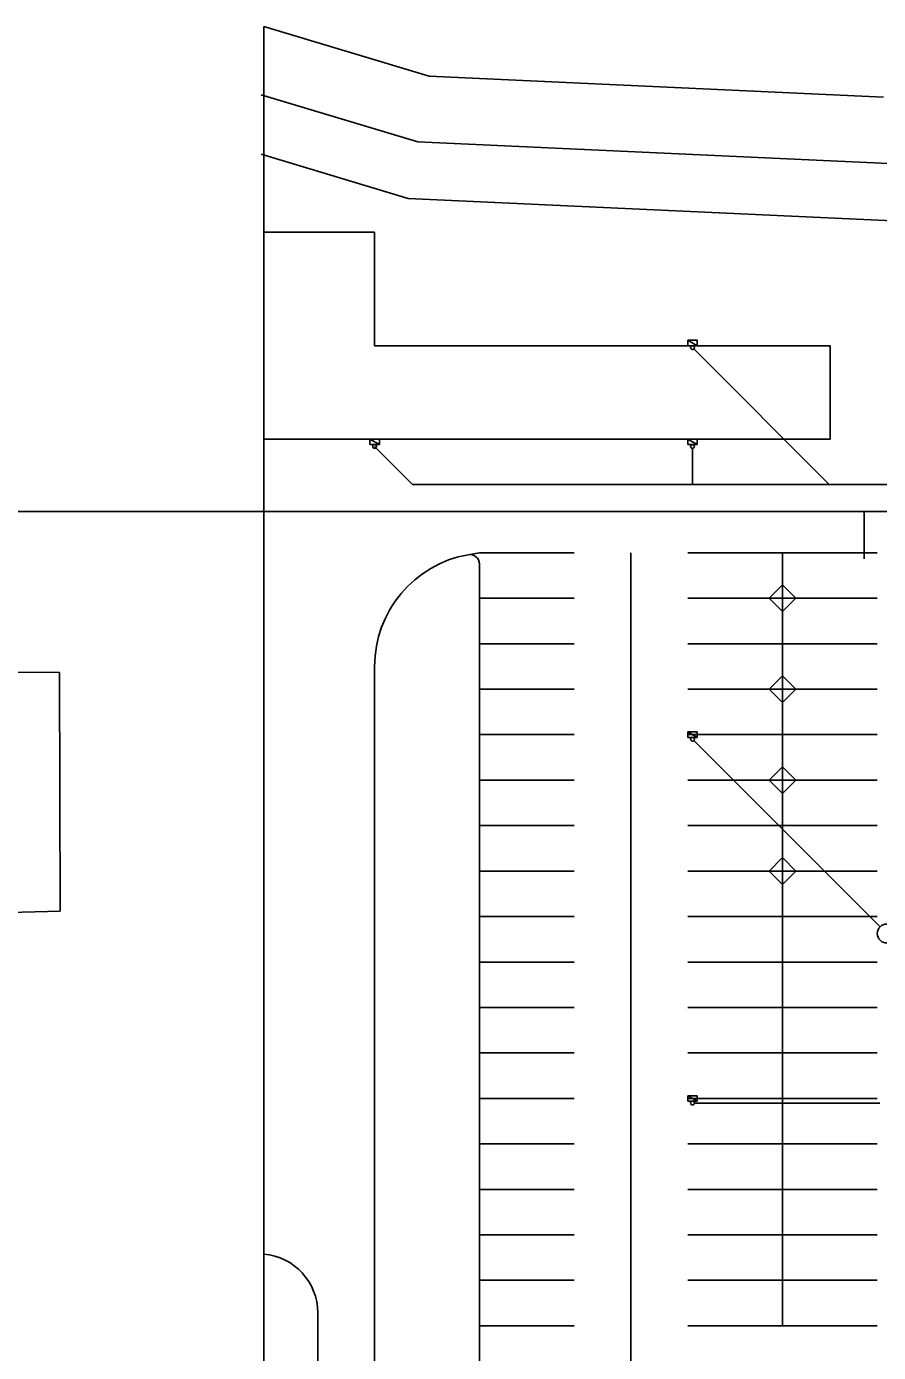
# Model space of a CAD drawing. Extents: x -264205 to -263659, y -1242401 to -1242060.
# Drawn here: x -263972 to -263927, y -1242129.5 to -1242059.5 of the extents above; entities that cross this region are included whole.
import ezdxf

# ---------------------------------------------------------------- set-up
doc = ezdxf.new("R2010")
doc.units = 0
for name, color, linetype in [('OBRUBNIKY_KOMUNIKACIE_PROJEKT', 7, 'Continuous'), ('RAM_NA_TLAC_12xA4_1-250', 7, 'Continuous'), ('SITUACIA_DSP_2D', 7, 'Continuous'), ('TDZ_VODOROVNE_PROJEKT', 7, 'Continuous')]:
    doc.layers.add(name, color=color, linetype=linetype)

msp = doc.modelspace()

# ---------------------------------------------------------------- linework, layer by layer
at = {"layer": 'OBRUBNIKY_KOMUNIKACIE_PROJEKT'}
for p, q in [((-263950.745, -1242062.149), (-263959.468, -1242059.534)), ((-263959.468, -1242059.534), (-263959.468, -1242179.482)), ((-263950.745, -1242062.149), (-263959.468, -1242059.534)), ((-263926.771, -1242063.254), (-263950.745, -1242062.149)), ((-263926.771, -1242063.254), (-263950.745, -1242062.149)), ((-263951.337, -1242065.625), (-263959.611, -1242063.145)), ((-263926.501, -1242066.77), (-263951.337, -1242065.625)), ((-263951.845, -1242068.605), (-263959.611, -1242066.277)), ((-263926.271, -1242069.784), (-263951.845, -1242068.605)), ((-263959.468, -1242071.382), (-263959.468, -1242070.382)), ((-263959.468, -1242070.382), (-263953.617, -1242070.382)), ((-263953.617, -1242070.382), (-263953.617, -1242076.382)), ((-263959.468, -1242076.382), (-263959.468, -1242071.382)), ((-263959.468, -1242081.307), (-263959.468, -1242076.382)), ((-263953.617, -1242076.382), (-263929.58, -1242076.382)), ((-263929.58, -1242076.382), (-263929.58, -1242081.307)), ((-263953.617, -1242081.307), (-263959.468, -1242081.307)), ((-263929.58, -1242081.307), (-263953.617, -1242081.307)), ((-263948.093, -1242087.901), (-263948.093, -1242241.458)), ((-263932.8, -1242089.707), (-263932.093, -1242089)), ((-263932.093, -1242089), (-263931.386, -1242089.707)), ((-263932.093, -1242090.414), (-263932.8, -1242089.707)), ((-263931.386, -1242089.707), (-263932.093, -1242090.414)), ((-263953.617, -1242244.458), (-263953.617, -1242093.307)), ((-263932.8, -1242094.507), (-263932.093, -1242093.8)), ((-263932.093, -1242093.8), (-263931.386, -1242094.507)), ((-263932.093, -1242095.214), (-263932.8, -1242094.507)), ((-263931.386, -1242094.507), (-263932.093, -1242095.214)), ((-263932.8, -1242099.307), (-263932.093, -1242098.6)), ((-263932.093, -1242098.6), (-263931.386, -1242099.307)), ((-263932.093, -1242100.014), (-263932.8, -1242099.307)), ((-263931.386, -1242099.307), (-263932.093, -1242100.014)), ((-263932.8, -1242104.107), (-263932.093, -1242103.4)), ((-263932.093, -1242103.4), (-263931.386, -1242104.107)), ((-263932.093, -1242104.814), (-263932.8, -1242104.107)), ((-263931.386, -1242104.107), (-263932.093, -1242104.814)), ((-263959.468, -1242106.154), (-263959.468, -1242179.482)), ((-263956.618, -1242127.419), (-263956.618, -1242162.449))]:
    msp.add_line(p, q, dxfattribs=at)
for centre, radius, start, end in [((-263947.634, -1242093.3), 5.983, 100.0694, 180.06602), ((-263948.593, -1242087.901), 0.5, 0, 100.0694), ((-263959.738, -1242127.427), 3.12, 0.1518, 85.03626)]:
    msp.add_arc(centre, radius, start, end, dxfattribs=at)
at = {"layer": 'RAM_NA_TLAC_12xA4_1-250'}
msp.add_line((-263927.79, -1242085.136), (-263927.79, -1242087.636), dxfattribs=at)
msp.add_lwpolyline([(-263980.29, -1242085.136), (-263770.29, -1242085.136), (-263770.29, -1242307.886), (-263980.29, -1242307.886)], close=True, dxfattribs=at)
at = {"layer": 'SITUACIA_DSP_2D'}
for p, q in [((-263959.468, -1242059.534), (-263959.468, -1242179.482)), ((-263950.745, -1242062.149), (-263959.468, -1242059.534)), ((-263950.745, -1242062.149), (-263959.468, -1242059.534)), ((-263926.771, -1242063.254), (-263950.745, -1242062.149)), ((-263926.771, -1242063.254), (-263950.745, -1242062.149)), ((-263951.337, -1242065.625), (-263959.611, -1242063.145)), ((-263926.501, -1242066.77), (-263951.337, -1242065.625)), ((-263951.845, -1242068.605), (-263959.611, -1242066.277)), ((-263926.271, -1242069.784), (-263951.845, -1242068.605)), ((-263959.468, -1242071.382), (-263959.468, -1242070.382)), ((-263959.468, -1242070.382), (-263953.617, -1242070.382)), ((-263953.617, -1242070.382), (-263953.617, -1242076.382)), ((-263959.468, -1242076.382), (-263959.468, -1242071.382)), ((-263937.093, -1242076.382), (-263937.093, -1242076.092)), ((-263937.093, -1242076.092), (-263936.593, -1242076.092)), ((-263936.593, -1242076.382), (-263937.093, -1242076.092)), ((-263936.593, -1242076.382), (-263937.093, -1242076.092)), ((-263937.093, -1242076.092), (-263937.093, -1242076.382)), ((-263936.593, -1242076.092), (-263936.593, -1242076.382)), ((-263959.468, -1242081.307), (-263959.468, -1242076.382)), ((-263953.617, -1242076.382), (-263929.58, -1242076.382)), ((-263936.593, -1242076.382), (-263937.093, -1242076.382)), ((-263937.093, -1242076.382), (-263936.593, -1242076.382)), ((-263936.772, -1242076.553), (-263929.628, -1242083.697)), ((-263929.58, -1242076.382), (-263929.58, -1242081.307)), ((-263953.617, -1242081.307), (-263959.468, -1242081.307)), ((-263953.868, -1242081.597), (-263953.868, -1242081.307)), ((-263953.868, -1242081.307), (-263953.368, -1242081.307)), ((-263953.368, -1242081.597), (-263953.868, -1242081.307)), ((-263953.368, -1242081.597), (-263953.868, -1242081.307)), ((-263953.868, -1242081.307), (-263953.868, -1242081.597)), ((-263953.368, -1242081.597), (-263953.868, -1242081.597)), ((-263953.868, -1242081.597), (-263953.368, -1242081.597)), ((-263953.618, -1242081.697), (-263951.618, -1242083.697)), ((-263929.58, -1242081.307), (-263953.617, -1242081.307)), ((-263953.547, -1242081.768), (-263951.618, -1242083.697)), ((-263953.368, -1242081.307), (-263953.368, -1242081.597)), ((-263937.093, -1242081.597), (-263937.093, -1242081.307)), ((-263937.093, -1242081.307), (-263936.593, -1242081.307)), ((-263936.593, -1242081.597), (-263937.093, -1242081.307)), ((-263936.593, -1242081.597), (-263937.093, -1242081.307)), ((-263937.093, -1242081.307), (-263937.093, -1242081.597)), ((-263936.593, -1242081.597), (-263937.093, -1242081.597)), ((-263937.093, -1242081.597), (-263936.593, -1242081.597)), ((-263936.843, -1242081.797), (-263936.843, -1242083.697)), ((-263936.593, -1242081.307), (-263936.593, -1242081.597)), ((-263951.618, -1242083.697), (-263918.806, -1242083.697)), ((-263948.093, -1242087.901), (-263948.093, -1242241.458)), ((-263932.8, -1242089.707), (-263932.093, -1242089)), ((-263932.093, -1242089), (-263931.386, -1242089.707)), ((-263932.093, -1242089), (-263932.093, -1242089)), ((-263932.093, -1242090.414), (-263932.8, -1242089.707)), ((-263931.386, -1242089.707), (-263932.093, -1242090.414)), ((-263970.24, -1242093.63), (-263975.68, -1242093.61)), ((-263970.22, -1242106.22), (-263970.24, -1242093.63)), ((-263953.617, -1242244.458), (-263953.617, -1242093.307)), ((-263932.8, -1242094.507), (-263932.093, -1242093.8)), ((-263932.093, -1242093.8), (-263931.386, -1242094.507)), ((-263932.093, -1242093.8), (-263932.093, -1242093.8)), ((-263932.093, -1242095.214), (-263932.8, -1242094.507)), ((-263931.386, -1242094.507), (-263932.093, -1242095.214)), ((-263937.093, -1242097.052), (-263937.093, -1242096.762)), ((-263937.093, -1242096.762), (-263936.593, -1242096.762)), ((-263936.593, -1242097.052), (-263937.093, -1242096.762)), ((-263936.593, -1242097.052), (-263937.093, -1242096.762)), ((-263937.093, -1242096.762), (-263937.093, -1242097.052)), ((-263936.593, -1242097.052), (-263937.093, -1242097.052)), ((-263937.093, -1242097.052), (-263936.593, -1242097.052)), ((-263936.772, -1242097.223), (-263926.946, -1242107.049)), ((-263936.593, -1242096.762), (-263936.593, -1242097.052)), ((-263932.8, -1242099.307), (-263932.093, -1242098.6)), ((-263932.093, -1242098.6), (-263931.386, -1242099.307)), ((-263932.093, -1242098.6), (-263932.093, -1242098.6)), ((-263932.093, -1242100.014), (-263932.8, -1242099.307)), ((-263931.386, -1242099.307), (-263932.093, -1242100.014)), ((-263932.8, -1242104.107), (-263932.093, -1242103.4)), ((-263932.093, -1242103.4), (-263931.386, -1242104.107)), ((-263932.093, -1242103.4), (-263932.093, -1242103.4)), ((-263932.093, -1242104.814), (-263932.8, -1242104.107)), ((-263931.386, -1242104.107), (-263932.093, -1242104.814)), ((-263970.22, -1242106.22), (-263975.57, -1242106.38)), ((-263937.093, -1242116.252), (-263937.093, -1242115.962)), ((-263937.093, -1242115.962), (-263936.593, -1242115.962)), ((-263936.593, -1242116.252), (-263937.093, -1242115.962)), ((-263936.593, -1242116.252), (-263937.093, -1242115.962)), ((-263937.093, -1242115.962), (-263937.093, -1242116.252)), ((-263936.593, -1242115.962), (-263936.593, -1242116.252)), ((-263936.593, -1242116.252), (-263937.093, -1242116.252)), ((-263937.093, -1242116.252), (-263936.593, -1242116.252)), ((-263936.743, -1242116.352), (-263926.953, -1242116.352)), ((-263959.468, -1242124.318), (-263959.468, -1242124.318)), ((-263956.618, -1242127.418), (-263956.618, -1242162.449))]:
    msp.add_line(p, q, dxfattribs=at)
for centre, radius in [((-263936.843, -1242076.482), 0.1), ((-263953.618, -1242081.697), 0.1), ((-263936.843, -1242081.697), 0.1), ((-263936.843, -1242097.152), 0.1), ((-263926.593, -1242107.402), 0.5), ((-263936.843, -1242116.352), 0.1)]:
    msp.add_circle(centre, radius, dxfattribs=at)
for centre, radius, start, end in [((-263947.634, -1242093.3), 5.983, 100.0694, 180.06602), ((-263948.593, -1242087.901), 0.5, 0, 100.0694), ((-263959.738, -1242127.427), 3.12, 0.1518, 85.03626)]:
    msp.add_arc(centre, radius, start, end, dxfattribs=at)
at = {"layer": 'TDZ_VODOROVNE_PROJEKT'}
for p, q in [((-263948.093, -1242087.307), (-263948.593, -1242087.401)), ((-263948.093, -1242087.307), (-263943.093, -1242087.307)), ((-263940.091, -1242134.007), (-263940.093, -1242087.307)), ((-263937.093, -1242087.307), (-263932.093, -1242087.307)), ((-263932.093, -1242128.107), (-263932.093, -1242087.307)), ((-263927.093, -1242087.307), (-263932.093, -1242087.307)), ((-263948.093, -1242089.707), (-263943.093, -1242089.707)), ((-263937.093, -1242089.707), (-263932.093, -1242089.707)), ((-263927.093, -1242089.707), (-263932.093, -1242089.707)), ((-263948.093, -1242092.107), (-263943.093, -1242092.107)), ((-263937.093, -1242092.107), (-263932.093, -1242092.107)), ((-263927.093, -1242092.107), (-263932.093, -1242092.107)), ((-263948.093, -1242094.507), (-263943.093, -1242094.507)), ((-263937.093, -1242094.507), (-263932.093, -1242094.507)), ((-263927.093, -1242094.507), (-263932.093, -1242094.507)), ((-263948.093, -1242096.907), (-263943.093, -1242096.907)), ((-263937.093, -1242096.907), (-263932.093, -1242096.907)), ((-263927.093, -1242096.907), (-263932.093, -1242096.907)), ((-263948.093, -1242099.307), (-263943.093, -1242099.307)), ((-263937.093, -1242099.307), (-263932.093, -1242099.307)), ((-263927.093, -1242099.307), (-263932.093, -1242099.307)), ((-263948.093, -1242101.707), (-263943.093, -1242101.707)), ((-263937.093, -1242101.707), (-263932.093, -1242101.707)), ((-263927.093, -1242101.707), (-263932.093, -1242101.707)), ((-263948.093, -1242104.107), (-263943.093, -1242104.107)), ((-263937.093, -1242104.107), (-263932.093, -1242104.107)), ((-263927.093, -1242104.107), (-263932.093, -1242104.107)), ((-263948.093, -1242106.507), (-263943.093, -1242106.507)), ((-263937.093, -1242106.507), (-263932.093, -1242106.507)), ((-263927.093, -1242106.507), (-263932.093, -1242106.507)), ((-263948.093, -1242108.907), (-263943.093, -1242108.907)), ((-263937.093, -1242108.907), (-263932.093, -1242108.907)), ((-263927.093, -1242108.907), (-263932.093, -1242108.907)), ((-263948.093, -1242111.307), (-263943.093, -1242111.307)), ((-263937.093, -1242111.307), (-263932.093, -1242111.307)), ((-263927.093, -1242111.307), (-263932.093, -1242111.307)), ((-263948.093, -1242113.707), (-263943.093, -1242113.707)), ((-263937.093, -1242113.707), (-263932.093, -1242113.707)), ((-263927.093, -1242113.707), (-263932.093, -1242113.707)), ((-263948.093, -1242116.107), (-263943.093, -1242116.107)), ((-263937.093, -1242116.107), (-263932.093, -1242116.107)), ((-263927.093, -1242116.107), (-263932.093, -1242116.107)), ((-263948.093, -1242118.507), (-263943.093, -1242118.507)), ((-263937.093, -1242118.507), (-263932.093, -1242118.507)), ((-263927.093, -1242118.507), (-263932.093, -1242118.507)), ((-263948.093, -1242120.907), (-263943.093, -1242120.907)), ((-263937.093, -1242120.907), (-263932.093, -1242120.907)), ((-263927.093, -1242120.907), (-263932.093, -1242120.907)), ((-263948.093, -1242123.307), (-263943.093, -1242123.307)), ((-263937.093, -1242123.307), (-263932.093, -1242123.307)), ((-263927.093, -1242123.307), (-263932.093, -1242123.307)), ((-263948.093, -1242125.707), (-263943.093, -1242125.707)), ((-263937.093, -1242125.707), (-263932.093, -1242125.707)), ((-263927.093, -1242125.707), (-263932.093, -1242125.707)), ((-263948.093, -1242128.107), (-263943.093, -1242128.107)), ((-263937.093, -1242128.107), (-263931.593, -1242128.107)), ((-263927.093, -1242128.107), (-263931.593, -1242128.107))]:
    msp.add_line(p, q, dxfattribs=at)

doc.saveas('drawing.dxf')
